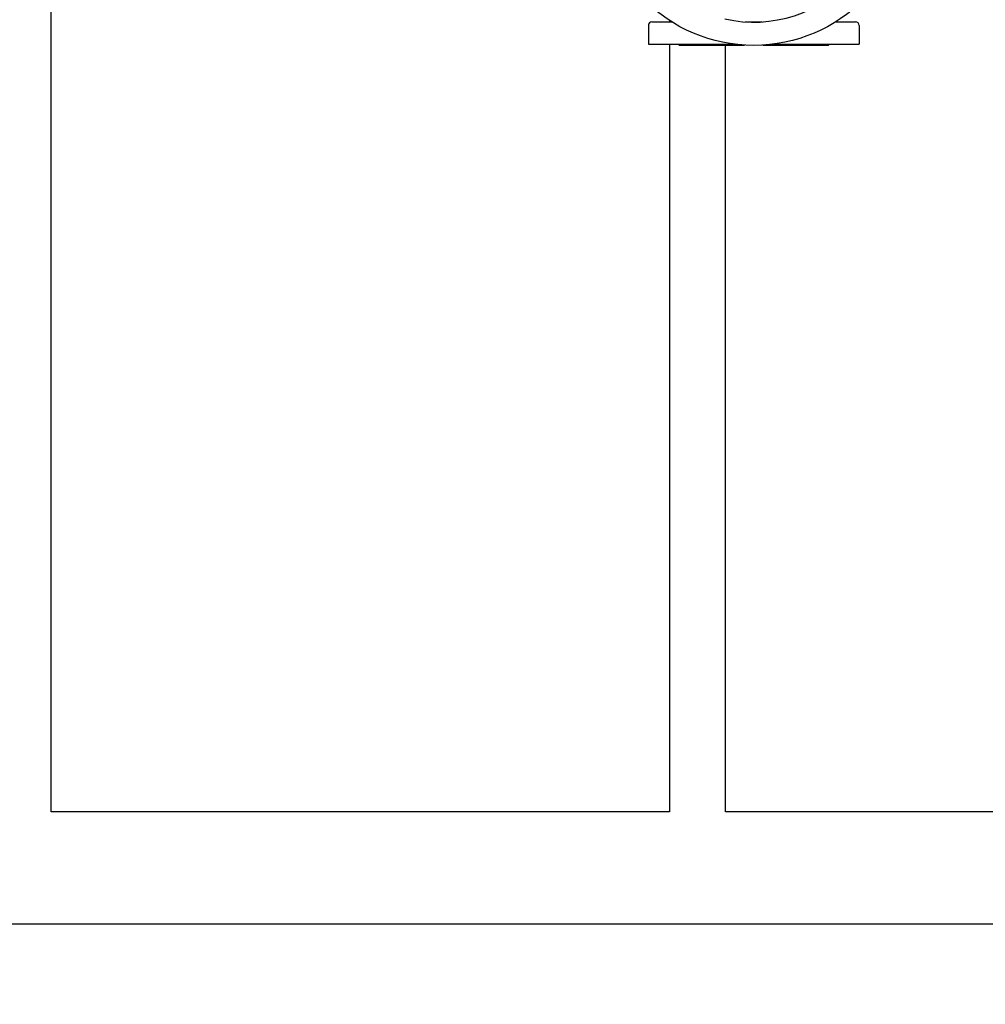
# Model space of a CAD drawing. Header units: inches. Extents: x 36 to 1719, y -84 to 1122.
# Tile 502 of 571: x 850 to 919, y 755 to 825. Entities that reach past the tile are written whole.
import ezdxf

# ---------------------------------------------------------------- set-up
doc = ezdxf.new("R2010")
doc.units = ezdxf.units.IN
doc.header["$LTSCALE"] = 48
doc.header["$MEASUREMENT"] = 0
doc.layers.add('Dimension (ANSI)', color=7, linetype='Continuous', lineweight=25)
doc.layers.add('Visible (ANSI)', color=7, linetype='Continuous', lineweight=30)
doc.styles.add('Note Text (ANSI)', font='tahoma.ttf')
doc.dimstyles.new('Architectural (ANSI)', dxfattribs={"dimscale": 48, "dimtxt": 0.125, "dimasz": 0.098425, "dimexe": 0.125, "dimexo": 0.0625, "dimgap": 0.031496, "dimtad": 0, "dimtih": 1, "dimtoh": 1, "dimdec": 4, "dimrnd": 1e-08, "dimzin": 3, "dimdsep": 46, "dimlunit": 4, "dimtxsty": 'Note Text (ANSI)', "dimcen": 0.09, "dimdle": 0.393701, "dimclrd": 256, "dimclre": 256, "dimclrt": 256, "dimadec": 0, "dimazin": 3, "dimtfac": 0.96, "dimtofl": 0, "dimtmove": 0, "dimatfit": 3, "dimfxl": 1, "dimfrac": 2, "dimtolj": 1, "dimtzin": 12, "dimlwd": -1, "dimlwe": -1, "dimarcsym": 0})

# ---------------------------------------------------------------- blocks, each defined once
blk = doc.blocks.new('*D15')
at = {"layer": 'Defpoints', "color": 0, "transparency": 16777216}
for p in [(1035.918, 852.671), (738.918, 838.715), (1035.918, 741.531)]:
    blk.add_point(p, dxfattribs=at)
at = {"layer": 'Dimension (ANSI)', "transparency": 16777216}
for p, q in [((1035.918, 849.671), (1035.918, 735.531)), ((738.918, 835.715), (738.918, 735.531)), ((743.642, 741.531), (865.572, 741.531)), ((1031.193, 741.531), (889.263, 741.531))]:
    blk.add_line(p, q, dxfattribs=at)
for points in [[(743.642, 742.318), (743.642, 740.743), (738.918, 741.531)], [(1031.193, 742.318), (1031.193, 740.743), (1035.918, 741.531)]]:
    blk.add_solid(points, dxfattribs=at)
at = {"layer": 'Dimension (ANSI)', "transparency": 16777216, "insert": (867.084, 744.652), "char_height": 6, "attachment_point": 1, "style": 'Note Text (ANSI)'}
blk.add_mtext('\\A1;24\'-9"', dxfattribs=at)

msp = doc.modelspace()

# ---------------------------------------------------------------- linework, layer by layer
at = {"layer": 'Visible (ANSI)'}
for p, q in [((852.41768, 768.4914), (852.41768, 888.4914)), ((895.16768, 824.6849), (896.57858, 824.6849)), ((896.41768, 824.78733), (896.41768, 824.6849)), ((901.80618, 824.6849), (903.02918, 824.6849)), ((908.25678, 824.6849), (909.66768, 824.6849)), ((894.91768, 824.4349), (894.91768, 823.0939)), ((909.91768, 824.4349), (909.91768, 823.0939)), ((894.91768, 823.0939), (901.07155, 823.0939)), ((896.41768, 823.0939), (896.41768, 768.4914)), ((897.10268, 823.0309), (897.03968, 823.0939)), ((903.76381, 823.0939), (909.91768, 823.0939)), ((907.73268, 823.0309), (907.79568, 823.0939)), ((897.10268, 823.0309), (901.76229, 823.0309)), ((900.41768, 768.4914), (900.41768, 823.0309)), ((903.07307, 823.0309), (907.73268, 823.0309)), ((896.41768, 768.4914), (852.41768, 768.4914)), ((944.41768, 768.4914), (900.41768, 768.4914)), ((1035.91768, 760.4914), (738.91768, 760.4914))]:
    msp.add_line(p, q, dxfattribs=at)
msp.add_circle((902.41768, 834.0349), 11.0235, dxfattribs=at)
for centre, radius, start, end in [((902.41768, 834.0349), 9.36997, 257.3313478, 318.6686522), ((895.16768, 824.4349), 0.25, 90, 180), ((909.66768, 824.4349), 0.25, 0, 90)]:
    msp.add_arc(centre, radius, start, end, dxfattribs=at)

# ---------------------------------------------------------------- dimensions: what is measured, and where the dimension line sits
at = {"layer": 'Dimension (ANSI)'}
dim = msp.add_linear_dim(base=(1035.91768, 741.53077), p1=(738.91768, 838.7154), p2=(1035.91768, 852.67131), dimstyle='Architectural (ANSI)', override={"dimgap": 0.031496, "dimtih": 0, "dimtoh": 0, "dimdec": 4, "dimlfac": 1, "dimtol": 0, "dimlim": 0, "dimtp": 0, "dimtm": 0, "dimtdec": 2, "dimatfit": 1}, dxfattribs=at)
dim.commit()
dim.dimension.update_dxf_attribs({"geometry": '*D15', "text_midpoint": (877.41768, 741.53077), "dimtype": 160})

doc.saveas('drawing.dxf')
